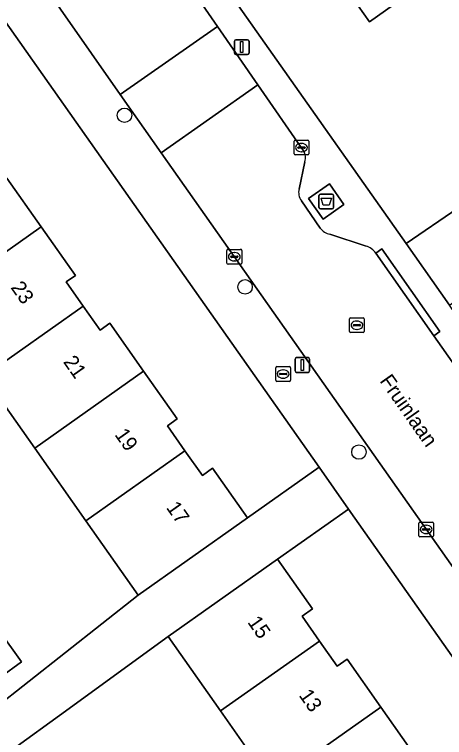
# Model space of a CAD drawing. Extents: x 159352 to 160617, y 385888 to 387323.
# Drawn here: x 160143.42 to 160172.52, y 386936.45 to 386985.32 of the extents above; entities that cross this region are included whole.
import ezdxf

# ---------------------------------------------------------------- set-up
doc = ezdxf.new("R2010")
doc.units = 0
for name, color, linetype in [('IMGEO_Afval_apart_plaats', 7, 'Continuous'), ('IMGEO_Boom', 7, 'Continuous'), ('IMGEO_Brandkraan', 7, 'Continuous'), ('IMGEO_Erf', 7, 'Continuous'), ('IMGEO_Groenvoorziening', 7, 'Continuous'), ('IMGEO_Kolk', 7, 'Continuous'), ('IMGEO_Lichtmast', 7, 'Continuous'), ('IMGEO_Openbare_ruimte_label', 7, 'Continuous'), ('IMGEO_Pand', 7, 'Continuous'), ('IMGEO_Pand_nummerreeks', 7, 'Continuous'), ('IMGEO_Rijbaan_lokaal_gesloten', 7, 'Continuous'), ('IMGEO_Rijbaan_lokaal_open', 7, 'Continuous'), ('IMGEO_Rioolput', 7, 'Continuous'), ('IMGEO_Voetpad_gesloten', 7, 'Continuous'), ('IMGEO_Voetpad_open', 7, 'Continuous')]:
    doc.layers.add(name, color=color, linetype=linetype)

msp = doc.modelspace()

# ---------------------------------------------------------------- linework, layer by layer
at = {"layer": 'IMGEO_Afval_apart_plaats'}
for p, q in [((160164.028, 386972.284), (160164.028, 386973.084)), ((160164.028, 386973.084), (160164.028, 386972.284)), ((160164.128, 386973.184), (160164.918, 386973.184)), ((160164.918, 386973.184), (160164.128, 386973.184)), ((160165.018, 386973.084), (160165.018, 386972.284)), ((160165.018, 386972.284), (160165.018, 386973.084)), ((160164.918, 386972.184), (160164.128, 386972.184)), ((160164.128, 386972.184), (160164.918, 386972.184))]:
    msp.add_line(p, q, dxfattribs=at)
msp.add_lwpolyline([(160164.171, 386972.898), (160164.875, 386972.898), (160164.726, 386972.428), (160164.32, 386972.428), (160164.171, 386972.898)], dxfattribs=at)
for centre, start, end in [((160164.128, 386973.084), 90, 180), ((160164.128, 386973.084), 90, 180), ((160164.918, 386973.084), 0, 90), ((160164.918, 386973.084), 360, 90), ((160164.128, 386972.284), 180, 270), ((160164.128, 386972.284), 180, 270), ((160164.918, 386972.284), 270, 0), ((160164.918, 386972.284), 270, 0)]:
    msp.add_arc(centre, 0.1, start, end, dxfattribs=at)
at = {"layer": 'IMGEO_Boom'}
for centre in [(160150.87, 386978.508), (160159.026, 386966.91), (160166.729, 386955.746)]:
    msp.add_circle(centre, 0.489, dxfattribs=at)
at = {"layer": 'IMGEO_Brandkraan'}
for p, q in [((160161.176, 386961.521), (160162.028, 386961.521)), ((160161.101, 386960.595), (160161.101, 386961.447)), ((160161.36, 386961.015), (160161.36, 386961.027)), ((160161.798, 386960.978), (160161.4, 386960.978)), ((160161.403, 386961.064), (160161.801, 386961.064)), ((160161.589, 386961.301), (160161.614, 386961.301)), ((160161.844, 386961.027), (160161.844, 386961.015)), ((160162.102, 386961.447), (160162.102, 386960.595)), ((160162.028, 386960.521), (160161.176, 386960.521)), ((160161.612, 386960.741), (160161.587, 386960.741))]:
    msp.add_line(p, q, dxfattribs=at)
for points in [[(160161.176, 386961.521), (160162.028, 386961.521)], [(160161.101, 386960.595), (160161.101, 386961.447)], [(160162.102, 386961.447), (160162.102, 386960.595)], [(160162.028, 386960.521), (160161.176, 386960.521)]]:
    msp.add_lwpolyline(points, dxfattribs=at)
for centre, radius, start, end in [((160161.178, 386961.445), 0.0765, 91.552, 178.448), ((160161.178, 386961.445), 0.0765, 91.552, 178.448), ((160162.026, 386961.445), 0.0765, 1.552, 88.448), ((160162.026, 386961.445), 0.0765, 1.552, 88.448), ((160161.4, 386961.024), 0.0403, 85.8775, 175.7526), ((160161.397, 386961.014), 0.0366, 178.938, 274.7102), ((160161.801, 386961.021), 0.043, 264.8664, 352.4533), ((160161.805, 386961.026), 0.0386, 1.7309, 96.639), ((160161.178, 386960.597), 0.0765, 181.552, 268.448), ((160161.178, 386960.597), 0.0765, 181.552, 268.448), ((160162.026, 386960.597), 0.0765, 271.552, 358.448), ((160162.026, 386960.597), 0.0765, 271.552, 358.448)]:
    msp.add_arc(centre, radius, start, end, dxfattribs=at)
for centre, major_axis, ratio, start_param, end_param in [((160161.588, 386961.021), (-0.387, 0.002), 0.722429, 4.712389, 7.853982), ((160161.613, 386961.021), (-0.39, 0.002), 0.717154, 1.570796, 4.712389)]:
    msp.add_ellipse(centre, major_axis=major_axis, ratio=ratio, start_param=start_param, end_param=end_param, dxfattribs=at)
at = {"layer": 'IMGEO_Erf'}
for points in [[(160142.909, 386974.258), (160145.229, 386970.971), (160147.549, 386967.683), (160146.925, 386967.242), (160148.073, 386965.616), (160149.221, 386963.989), (160149.877, 386964.451), (160152.158, 386961.218), (160154.44, 386957.984), (160153.773, 386957.513), (160154.954, 386955.84), (160156.137, 386954.163), (160156.834, 386954.655), (160159.199, 386951.304), (160164.037, 386954.717), (160132.1, 387000)], [(160141.941, 386938.333), (160151.8, 386946.084), (160148.255, 386951.108), (160144.792, 386956.015), (160141.362, 386960.876)], [(160195.169, 386910.574), (160166.032, 386951.887), (160161.216, 386948.497), (160163.578, 386945.141), (160162.88, 386944.65), (160164.069, 386942.96), (160165.257, 386941.272), (160165.933, 386941.748), (160168.221, 386938.497), (160170.51, 386935.245)], [(160140.816, 386945.853), (160143.91, 386941.569), (160141.031, 386939.49)], [(160160.838, 386933.307), (160157.362, 386938.246), (160153.814, 386943.287), (160146.482, 386937.943), (160143.596, 386935.872)]]:
    msp.add_lwpolyline(points, dxfattribs=at)
at = {"layer": 'IMGEO_Groenvoorziening'}
for points in [[(160171.234, 386987.525), (160170.075, 386989.155), (160166.294, 386986.466), (160167.453, 386984.836)], [(160167.453, 386984.836), (160166.294, 386986.466), (160170.075, 386989.155), (160171.234, 386987.525)]]:
    msp.add_lwpolyline(points, close=True, dxfattribs=at)
msp.add_lwpolyline([(160158.586, 386985.897), (160169.928, 386969.833), (160173.413, 386972.236), (160175.487, 386973.708), (160173.155, 386977.289), (160188.323, 386988.269)], dxfattribs=at)
at = {"layer": 'IMGEO_Kolk'}
for p, q in [((160162.339, 386975.9), (160162.339, 386976.752)), ((160162.414, 386976.826), (160163.266, 386976.826)), ((160163.34, 386976.752), (160163.34, 386975.9)), ((160162.598, 386976.32), (160162.598, 386976.332)), ((160163.036, 386976.283), (160162.638, 386976.283)), ((160162.641, 386976.369), (160163.039, 386976.369)), ((160162.827, 386976.606), (160162.852, 386976.606)), ((160163.082, 386976.332), (160163.082, 386976.32)), ((160163.266, 386975.826), (160162.414, 386975.826)), ((160162.85, 386976.046), (160162.825, 386976.046)), ((160157.799, 386968.523), (160157.799, 386969.375)), ((160157.874, 386969.449), (160158.726, 386969.449)), ((160158.8, 386969.375), (160158.8, 386968.523)), ((160158.058, 386968.943), (160158.058, 386968.955)), ((160158.496, 386968.906), (160158.098, 386968.906)), ((160158.101, 386968.992), (160158.499, 386968.992)), ((160158.287, 386969.229), (160158.312, 386969.229)), ((160158.542, 386968.955), (160158.542, 386968.943)), ((160158.726, 386968.449), (160157.874, 386968.449)), ((160158.31, 386968.669), (160158.285, 386968.669)), ((160170.779, 386950.093), (160170.779, 386950.945)), ((160170.854, 386951.019), (160171.706, 386951.019)), ((160171.267, 386950.799), (160171.292, 386950.799)), ((160171.78, 386950.945), (160171.78, 386950.093)), ((160171.038, 386950.513), (160171.038, 386950.525)), ((160171.476, 386950.476), (160171.078, 386950.476)), ((160171.081, 386950.562), (160171.479, 386950.562)), ((160171.29, 386950.239), (160171.265, 386950.239)), ((160171.522, 386950.525), (160171.522, 386950.513)), ((160171.706, 386950.019), (160170.854, 386950.019))]:
    msp.add_line(p, q, dxfattribs=at)
for points in [[(160162.339, 386975.9), (160162.339, 386976.752)], [(160162.414, 386976.826), (160163.266, 386976.826)], [(160163.34, 386976.752), (160163.34, 386975.9)], [(160163.266, 386975.826), (160162.414, 386975.826)], [(160157.799, 386968.523), (160157.799, 386969.375)], [(160157.874, 386969.449), (160158.726, 386969.449)], [(160158.8, 386969.375), (160158.8, 386968.523)], [(160158.726, 386968.449), (160157.874, 386968.449)], [(160170.779, 386950.093), (160170.779, 386950.945)], [(160170.854, 386951.019), (160171.706, 386951.019)], [(160171.78, 386950.945), (160171.78, 386950.093)], [(160171.706, 386950.019), (160170.854, 386950.019)]]:
    msp.add_lwpolyline(points, dxfattribs=at)
for centre, radius, start, end in [((160162.416, 386976.75), 0.0765, 91.552, 178.448), ((160162.416, 386976.75), 0.0765, 91.552, 178.448), ((160163.264, 386976.75), 0.0765, 1.552, 88.448), ((160163.264, 386976.75), 0.0765, 1.552, 88.448), ((160162.638, 386976.329), 0.0403, 85.8775, 175.7526), ((160162.635, 386976.319), 0.0366, 178.938, 274.7102), ((160163.039, 386976.326), 0.043, 264.8664, 352.4533), ((160163.043, 386976.331), 0.0386, 1.7309, 96.639), ((160162.416, 386975.902), 0.0765, 181.552, 268.448), ((160162.416, 386975.902), 0.0765, 181.552, 268.448), ((160163.264, 386975.902), 0.0765, 271.552, 358.448), ((160163.264, 386975.902), 0.0765, 271.552, 358.448), ((160157.876, 386969.373), 0.0765, 91.552, 178.448), ((160157.876, 386969.373), 0.0765, 91.552, 178.448), ((160158.724, 386969.373), 0.0765, 1.552, 88.448), ((160158.724, 386969.373), 0.0765, 1.552, 88.448), ((160158.098, 386968.952), 0.0403, 85.8775, 175.7526), ((160158.095, 386968.942), 0.0366, 178.938, 274.7102), ((160158.499, 386968.949), 0.043, 264.8664, 352.4533), ((160158.503, 386968.954), 0.0386, 1.7309, 96.639), ((160157.876, 386968.525), 0.0765, 181.552, 268.448), ((160157.876, 386968.525), 0.0765, 181.552, 268.448), ((160158.724, 386968.525), 0.0765, 271.552, 358.448), ((160158.724, 386968.525), 0.0765, 271.552, 358.448), ((160170.856, 386950.943), 0.0765, 91.552, 178.448), ((160170.856, 386950.943), 0.0765, 91.552, 178.448), ((160171.704, 386950.943), 0.0765, 1.552, 88.448), ((160171.704, 386950.943), 0.0765, 1.552, 88.448), ((160171.078, 386950.522), 0.0403, 85.8775, 175.7526), ((160171.075, 386950.512), 0.0366, 178.938, 274.7102), ((160171.479, 386950.519), 0.043, 264.8664, 352.4533), ((160171.483, 386950.524), 0.0386, 1.7309, 96.639), ((160170.856, 386950.095), 0.0765, 181.552, 268.448), ((160170.856, 386950.095), 0.0765, 181.552, 268.448), ((160171.704, 386950.095), 0.0765, 271.552, 358.448), ((160171.704, 386950.095), 0.0765, 271.552, 358.448)]:
    msp.add_arc(centre, radius, start, end, dxfattribs=at)
for centre, major_axis, ratio, start_param, end_param in [((160162.826, 386976.326), (-0.387, 0.002), 0.722429, 4.712389, 7.853982), ((160162.851, 386976.326), (-0.39, 0.002), 0.717154, 1.570796, 4.712389), ((160158.286, 386968.949), (-0.387, 0.002), 0.722429, 4.712389, 7.853982), ((160158.311, 386968.949), (-0.39, 0.002), 0.717154, 1.570796, 4.712389), ((160171.266, 386950.519), (-0.387, 0.002), 0.722429, 4.712389, 7.853982), ((160171.291, 386950.519), (-0.39, 0.002), 0.717154, 1.570796, 4.712389)]:
    msp.add_ellipse(centre, major_axis=major_axis, ratio=ratio, start_param=start_param, end_param=end_param, dxfattribs=at)
at = {"layer": 'IMGEO_Lichtmast'}
for p, q in [((160158.304, 386982.717), (160158.304, 386983.517)), ((160158.304, 386983.517), (160158.304, 386982.717)), ((160158.404, 386983.617), (160159.194, 386983.617)), ((160159.194, 386983.617), (160158.404, 386983.617)), ((160159.294, 386983.517), (160159.294, 386982.717)), ((160159.294, 386982.717), (160159.294, 386983.517)), ((160159.194, 386982.617), (160158.404, 386982.617)), ((160158.404, 386982.617), (160159.194, 386982.617)), ((160162.407, 386961.233), (160162.407, 386962.033)), ((160162.407, 386962.033), (160162.407, 386961.233)), ((160162.507, 386962.133), (160163.297, 386962.133)), ((160163.297, 386962.133), (160162.507, 386962.133)), ((160163.397, 386962.033), (160163.397, 386961.233)), ((160163.397, 386961.233), (160163.397, 386962.033)), ((160163.297, 386961.133), (160162.507, 386961.133)), ((160162.507, 386961.133), (160163.297, 386961.133))]:
    msp.add_line(p, q, dxfattribs=at)
for points in [[(160158.724, 386983.492), (160158.874, 386983.492), (160158.874, 386982.742), (160158.724, 386982.742), (160158.724, 386983.492)], [(160162.827, 386962.008), (160162.977, 386962.008), (160162.977, 386961.258), (160162.827, 386961.258), (160162.827, 386962.008)]]:
    msp.add_lwpolyline(points, dxfattribs=at)
for centre, start, end in [((160158.404, 386983.517), 90, 180), ((160158.404, 386983.517), 90, 180), ((160159.194, 386983.517), 0, 90), ((160159.194, 386983.517), 360, 90), ((160158.404, 386982.717), 180, 270), ((160158.404, 386982.717), 180, 270), ((160159.194, 386982.717), 270, 0), ((160159.194, 386982.717), 270, 0), ((160162.507, 386962.033), 90, 180), ((160162.507, 386962.033), 90, 180), ((160163.297, 386962.033), 0, 90), ((160163.297, 386962.033), 360, 90), ((160162.507, 386961.233), 180, 270), ((160162.507, 386961.233), 180, 270), ((160163.297, 386961.233), 270, 0), ((160163.297, 386961.233), 270, 0)]:
    msp.add_arc(centre, 0.1, start, end, dxfattribs=at)
at = {"layer": 'IMGEO_Pand'}
for points in [[(160134.381, 386970.77), (160137.895, 386965.79), (160145.229, 386970.971), (160142.909, 386974.258), (160142.286, 386973.819), (160141.092, 386975.511)], [(160148.073, 386965.616), (160146.925, 386967.242), (160147.549, 386967.683), (160145.229, 386970.971), (160137.895, 386965.79), (160141.362, 386960.876)], [(160152.158, 386961.218), (160149.877, 386964.451), (160149.221, 386963.989), (160148.073, 386965.616), (160141.362, 386960.876), (160144.792, 386956.015)], [(160154.954, 386955.84), (160153.773, 386957.513), (160154.44, 386957.984), (160152.158, 386961.218), (160144.792, 386956.015), (160148.255, 386951.108)], [(160155.114, 386948.422), (160159.199, 386951.304), (160156.834, 386954.655), (160156.137, 386954.163), (160154.954, 386955.84), (160148.255, 386951.108), (160151.8, 386946.084)], [(160153.814, 386943.287), (160157.362, 386938.246), (160164.069, 386942.96), (160162.88, 386944.65), (160163.578, 386945.141), (160161.216, 386948.497), (160157.128, 386945.62)], [(160140.816, 386945.853), (160137.915, 386943.804), (160141.031, 386939.49), (160143.91, 386941.569)], [(160168.221, 386938.497), (160165.933, 386941.748), (160165.257, 386941.272), (160164.069, 386942.96), (160157.362, 386938.246), (160160.838, 386933.307)], [(160169.823, 386934.762), (160170.51, 386935.245), (160168.221, 386938.497), (160160.838, 386933.307), (160160.923, 386933.187), (160158.045, 386931.163), (160161.421, 386926.361), (160164.302, 386928.386), (160170.998, 386933.093)]]:
    msp.add_lwpolyline(points, close=True, dxfattribs=at)
at = {"layer": 'IMGEO_Rijbaan_lokaal_gesloten'}
for points in [[(160060.195, 387107.996), (160074.7, 387087.444), (160077.989, 387082.818), (160079.152, 387081.161), (160098.676, 387053.554), (160102.353, 387048.185), (160102.5, 387047.971), (160104.728, 387044.674), (160106.898, 387041.58), (160114.818, 387030.306), (160116.584, 387027.806), (160118.701, 387024.809), (160120.756, 387021.9), (160121.305, 387021.202), (160121.653, 387020.703), (160132.537, 387005.612), (160132.667, 387005.437), (160136.494, 387000), (160150.587, 386979.918), (160157.158, 386984.521), (160148.845, 386996.534), (160146.417, 387000), (160144.858, 387002.184), (160135.206, 387015.471)], [(160159.9, 386980.558), (160153.355, 386975.972)], [(160162.978, 386976.109), (160159.9, 386980.558)], [(160153.355, 386975.972), (160174.922, 386945.352), (160197.663, 386913.031)], [(160162.683, 386973.527), (160163.073, 386975.374)], [(160164.113, 386970.884), (160162.834, 386972.735)], [(160167.216, 386969.671), (160164.761, 386970.473)], [(160171.809, 386963.613), (160167.871, 386969.194)], [(160191.923, 386935.098), (160171.809, 386963.613)]]:
    msp.add_lwpolyline(points, dxfattribs=at)
for centre, radius, start, end in [((160162.333, 386975.652), 0.791, 339.4145, 35.315), ((160163.59, 386973.29), 0.938, 165.3266, 216.262), ((160164.942, 386971.475), 1.018, 215.4797, 259.7497), ((160166.776, 386968.379), 1.365, 36.6728, 71.1996)]:
    msp.add_arc(centre, radius, start, end, dxfattribs=at)
at = {"layer": 'IMGEO_Rijbaan_lokaal_open'}
for points in [[(160185.303, 386974.532), (160192.854, 386979.886), (160193.116, 386980.081), (160200.254, 386985.095), (160208.034, 386990.594), (160209.085, 386991.357), (160215.176, 386995.676), (160221.282, 387000), (160222.978, 387001.201), (160224.214, 387002.076), (160221.413, 387006.14), (160221.207, 387005.99), (160212.642, 387000), (160206.251, 386995.53), (160193.689, 386986.641), (160190.167, 386984.129), (160175.487, 386973.708), (160173.413, 386972.236), (160169.928, 386969.833), (160172.85, 386965.681), (160176.365, 386968.207)], [(160150.587, 386979.918), (160153.355, 386975.972), (160159.9, 386980.558), (160157.158, 386984.521)]]:
    msp.add_lwpolyline(points, close=True, dxfattribs=at)
at = {"layer": 'IMGEO_Rioolput'}
for p, q in [((160166.094, 386963.892), (160166.094, 386964.744)), ((160166.169, 386964.818), (160167.021, 386964.818)), ((160166.582, 386964.598), (160166.607, 386964.598)), ((160167.095, 386964.744), (160167.095, 386963.892)), ((160166.353, 386964.312), (160166.353, 386964.324)), ((160166.791, 386964.275), (160166.393, 386964.275)), ((160166.396, 386964.361), (160166.794, 386964.361)), ((160166.605, 386964.038), (160166.58, 386964.038)), ((160166.837, 386964.324), (160166.837, 386964.312)), ((160167.021, 386963.818), (160166.169, 386963.818))]:
    msp.add_line(p, q, dxfattribs=at)
for points in [[(160166.094, 386963.892), (160166.094, 386964.744)], [(160166.169, 386964.818), (160167.021, 386964.818)], [(160167.095, 386964.744), (160167.095, 386963.892)], [(160167.021, 386963.818), (160166.169, 386963.818)]]:
    msp.add_lwpolyline(points, dxfattribs=at)
for centre, radius, start, end in [((160166.171, 386964.742), 0.0765, 91.552, 178.448), ((160166.171, 386964.742), 0.0765, 91.552, 178.448), ((160167.019, 386964.742), 0.0765, 1.552, 88.448), ((160167.019, 386964.742), 0.0765, 1.552, 88.448), ((160166.393, 386964.321), 0.0403, 85.8775, 175.7526), ((160166.39, 386964.311), 0.0366, 178.938, 274.7102), ((160166.794, 386964.318), 0.043, 264.8664, 352.4533), ((160166.798, 386964.323), 0.0386, 1.7309, 96.639), ((160166.171, 386963.894), 0.0765, 181.552, 268.448), ((160166.171, 386963.894), 0.0765, 181.552, 268.448), ((160167.019, 386963.894), 0.0765, 271.552, 358.448), ((160167.019, 386963.894), 0.0765, 271.552, 358.448)]:
    msp.add_arc(centre, radius, start, end, dxfattribs=at)
for centre, major_axis, ratio, start_param, end_param in [((160166.581, 386964.318), (-0.387, 0.002), 0.722429, 4.712389, 7.853982), ((160166.606, 386964.318), (-0.39, 0.002), 0.717154, 1.570796, 4.712389)]:
    msp.add_ellipse(centre, major_axis=major_axis, ratio=ratio, start_param=start_param, end_param=end_param, dxfattribs=at)
at = {"layer": 'IMGEO_Voetpad_gesloten'}
msp.add_lwpolyline([(160164.74, 386973.875), (160163.328, 386972.881), (160164.306, 386971.492), (160165.718, 386972.486)], close=True, dxfattribs=at)
at = {"layer": 'IMGEO_Voetpad_open'}
for points in [[(160126.672, 387007.783), (160129.517, 387003.643), (160132.1, 387000), (160164.037, 386954.717), (160166.032, 386951.887), (160195.169, 386910.574), (160197.916, 386906.849)], [(160153.355, 386975.972), (160150.587, 386979.918), (160136.494, 387000), (160132.667, 387005.437), (160132.537, 387005.612)], [(160200.244, 386933.237), (160197.228, 386931.145), (160194.475, 386935.058), (160191.175, 386939.67), (160181.459, 386953.438), (160180.904, 386954.219), (160176.784, 386960.058), (160176.711, 386960.006), (160172.85, 386965.681), (160169.928, 386969.833), (160158.586, 386985.897), (160153.395, 386993.248), (160149.876, 386998.25), (160148.789, 386997.486), (160149.255, 386996.822), (160148.845, 386996.534), (160157.158, 386984.521), (160159.9, 386980.558), (160162.978, 386976.109)], [(160197.663, 386913.031), (160174.922, 386945.352), (160153.355, 386975.972)], [(160163.073, 386975.374), (160162.683, 386973.527)], [(160162.834, 386972.735), (160164.113, 386970.884)], [(160164.761, 386970.473), (160167.216, 386969.671)], [(160167.871, 386969.194), (160168.278, 386969.484), (160172.197, 386963.889), (160171.809, 386963.613), (160191.923, 386935.098), (160192.329, 386935.389), (160196.593, 386929.332), (160196.187, 386929.041), (160209.826, 386909.667), (160217.001, 386899.558), (160224.727, 386888.465), (160226.107, 386886.524)]]:
    msp.add_lwpolyline(points, dxfattribs=at)
for points in [[(160164.306, 386971.492), (160163.328, 386972.881), (160164.74, 386973.875), (160165.718, 386972.486)], [(160167.871, 386969.194), (160171.809, 386963.613), (160172.197, 386963.889), (160168.278, 386969.484)], [(160146.482, 386937.943), (160153.814, 386943.287), (160157.128, 386945.62), (160161.216, 386948.497), (160166.032, 386951.887), (160164.037, 386954.717), (160159.199, 386951.304), (160155.114, 386948.422), (160151.8, 386946.084), (160141.941, 386938.333), (160140.716, 386937.37), (160137.69, 386934.991), (160130.571, 386929.395), (160127.397, 386926.962), (160123.429, 386923.919), (160117.917, 386919.693), (160120.02, 386916.943), (160125.567, 386921.197), (160129.535, 386924.24), (160132.725, 386926.686), (160142.608, 386934.465), (160143.885, 386935.471), (160143.596, 386935.872)]]:
    msp.add_lwpolyline(points, close=True, dxfattribs=at)
for centre, radius, start, end in [((160162.333, 386975.652), 0.791, 339.4145, 35.315), ((160163.59, 386973.29), 0.938, 165.3266, 216.262), ((160164.942, 386971.475), 1.018, 215.4797, 259.7497), ((160166.776, 386968.379), 1.365, 36.6728, 71.1996)]:
    msp.add_arc(centre, radius, start, end, dxfattribs=at)

# ---------------------------------------------------------------- texts
at = {"layer": 'IMGEO_Openbare_ruimte_label'}
msp.add_text('Fruinlaan', height=1, rotation=305.1515, dxfattribs=at).set_placement((160168.099, 386960.554))
at = {"layer": 'IMGEO_Pand_nummerreeks'}
for s, rotation, p in [('23', 305.2611, (160143.134, 386966.864)), ('21', 305.2611, (160146.688, 386961.838)), ('19', 305.2611, (160150.165, 386956.921)), ('17', 305.2611, (160153.654, 386951.986)), ('15', 305.1199, (160159.153, 386944.246)), ('13', 305.1199, (160162.633, 386939.298))]:
    msp.add_text(s, height=1, rotation=rotation, dxfattribs=at).set_placement(p)

doc.saveas('drawing.dxf')
